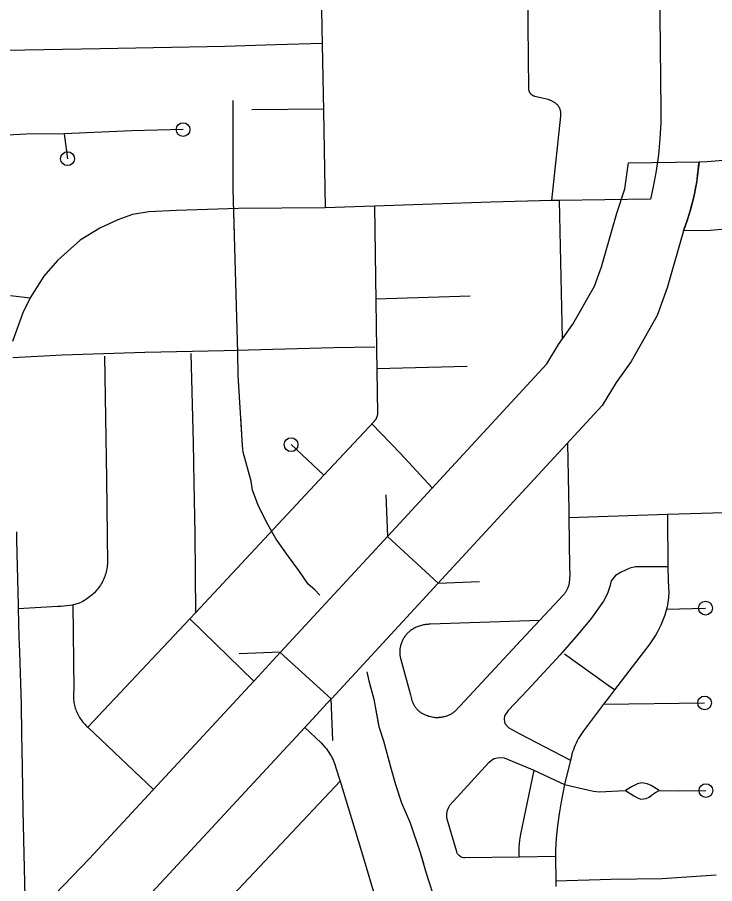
# Model space of a CAD drawing. Extents: x 309348 to 309445, y 336383 to 336484.
# Drawn here: x 309348.448 to 309348.954, y 336398.086 to 336398.714 of the extents above; entities that cross this region are included whole.
import ezdxf

# ---------------------------------------------------------------- set-up
doc = ezdxf.new("R2010")
doc.units = 0
doc.layers.add('R_Annotation', color=7, linetype='Continuous')

msp = doc.modelspace()

# ---------------------------------------------------------------- linework, layer by layer
at = {"layer": 'R_Annotation'}
for p, q in [((309348.75343, 336398.30387), (309348.71669, 336398.33781)), ((309348.73506, 336398.32084), (309348.73506, 336398.32084)), ((309348.65756, 336398.23691), (309348.65756, 336398.23691))]:
    msp.add_line(p, q, dxfattribs=at)
for points in [[(309348.66806, 336398.75741), (309348.66929, 336398.69441)], [(309348.91397, 336398.73841), (309348.91487, 336398.64656), (309348.9148, 336398.63759), (309348.91424, 336398.62589), (309348.91315, 336398.61423), (309348.91153, 336398.60263), (309348.90939, 336398.59112), (309348.90736, 336398.58222)], [(309348.83572, 336398.58115), (309348.84225, 336398.64241), (309348.84231, 336398.64273), (309348.84235, 336398.64305), (309348.84238, 336398.64337), (309348.8424, 336398.6437), (309348.84241, 336398.64402), (309348.84241, 336398.64435), (309348.84239, 336398.64467), (309348.84237, 336398.64499), (309348.84233, 336398.64531), (309348.84229, 336398.64563), (309348.84223, 336398.64595), (309348.84216, 336398.64627), (309348.84208, 336398.64658), (309348.84199, 336398.6469), (309348.84189, 336398.6472), (309348.84177, 336398.64751), (309348.84165, 336398.64781), (309348.84152, 336398.6481), (309348.84137, 336398.64839), (309348.84122, 336398.64868), (309348.84106, 336398.64896), (309348.84089, 336398.64923), (309348.8407, 336398.6495), (309348.84051, 336398.64976), (309348.84031, 336398.65001), (309348.8401, 336398.65026), (309348.83989, 336398.6505), (309348.83966, 336398.65073), (309348.83929, 336398.65107), (309348.83891, 336398.6514), (309348.83852, 336398.65172), (309348.83811, 336398.65202), (309348.8377, 336398.6523), (309348.83728, 336398.65258), (309348.83685, 336398.65283), (309348.83641, 336398.65308), (309348.83596, 336398.65331), (309348.83551, 336398.65352), (309348.83504, 336398.65372), (309348.83458, 336398.6539), (309348.8341, 336398.65406), (309348.83362, 336398.65421), (309348.83314, 336398.65435), (309348.82893, 336398.65537), (309348.82345, 336398.65671), (309348.82326, 336398.65677), (309348.82307, 336398.65683), (309348.82289, 336398.65689), (309348.8227, 336398.65697), (309348.82252, 336398.65704), (309348.82234, 336398.65713), (309348.82217, 336398.65722), (309348.822, 336398.65732), (309348.82183, 336398.65742), (309348.82166, 336398.65753), (309348.8215, 336398.65764), (309348.82135, 336398.65776), (309348.82119, 336398.65789), (309348.82104, 336398.65802), (309348.8209, 336398.65815), (309348.82076, 336398.6583), (309348.82063, 336398.65844), (309348.8205, 336398.65859), (309348.82037, 336398.65874), (309348.82026, 336398.6589), (309348.82014, 336398.65906), (309348.82004, 336398.65923), (309348.81993, 336398.6594), (309348.81984, 336398.65957), (309348.81975, 336398.65975), (309348.81967, 336398.65993), (309348.81959, 336398.66011), (309348.81952, 336398.66029), (309348.81945, 336398.66048), (309348.8194, 336398.66067), (309348.81934, 336398.66086), (309348.8193, 336398.66105), (309348.81926, 336398.66125), (309348.81923, 336398.66144), (309348.8192, 336398.66164), (309348.81919, 336398.66183), (309348.81917, 336398.66203), (309348.81835, 336398.73177)], [(309348.66928, 336398.69509), (309348.63558, 336398.69401), (309348.5987, 336398.69296), (309348.50835, 336398.69112), (309348.44025, 336398.69005)], [(309348.66929, 336398.69441), (309348.6703, 336398.64625)], [(309348.6448, 336398.32323), (309348.63604, 336398.33584), (309348.62898, 336398.34798), (309348.62299, 336398.36043), (309348.61884, 336398.37135), (309348.61776, 336398.37781), (309348.61208, 336398.39887), (309348.61162, 336398.40363), (309348.60839, 336398.45468), (309348.60824, 336398.47113), (309348.60486, 336398.5895), (309348.6047, 336398.63486), (309348.60486, 336398.65361)], [(309348.67028, 336398.6474), (309348.61819, 336398.64685)], [(309348.6703, 336398.64625), (309348.67135, 336398.57598)], [(309348.6058, 336398.55638), (309348.60486, 336398.5895), (309348.6047, 336398.63486), (309348.60471, 336398.63559)], [(309348.94258, 336398.60936), (309348.94839, 336398.60945), (309348.9748, 336398.61176), (309349.06465, 336398.61397), (309349.8623, 336398.6397)], [(309348.56841, 336398.63263), (309348.53127, 336398.63184), (309348.48228, 336398.62947), (309348.45462, 336398.6292), (309348.44119, 336398.62868)], [(309348.48228, 336398.62947), (309348.48465, 336398.61155)], [(309348.89143, 336398.60853), (309348.94258, 336398.60936), (309348.9418, 336398.60136), (309348.94069, 336398.59369), (309348.9388, 336398.584), (309348.93637, 336398.57444), (309348.93372, 336398.56596), (309348.93125, 336398.55915)], [(309348.71686, 336398.338), (309348.83221, 336398.46291), (309348.84064, 336398.47687), (309348.85113, 336398.49161), (309348.86678, 336398.51907), (309348.87191, 336398.53321), (309348.88292, 336398.57206), (309348.88882, 336398.58962), (309348.89143, 336398.60853)], [(309348.83572, 336398.58115), (309348.79157, 336398.57991), (309348.70734, 336398.57715)], [(309348.84119, 336398.58131), (309348.83572, 336398.58115)], [(309348.90736, 336398.58222), (309348.84119, 336398.58131)], [(309348.84119, 336398.58131), (309348.84322, 336398.48115)], [(309348.67135, 336398.57598), (309348.60871, 336398.57546), (309348.56367, 336398.57388), (309348.54365, 336398.57309), (309348.5318, 336398.57098), (309348.521, 336398.56729), (309348.50809, 336398.56123), (309348.49387, 336398.55254), (309348.47727, 336398.53778), (309348.46753, 336398.52645), (309348.45752, 336398.51065), (309348.45225, 336398.49985), (309348.44469, 336398.47913)], [(309348.70734, 336398.57715), (309348.67135, 336398.57598)], [(309348.70734, 336398.57715), (309348.70827, 336398.50826)], [(309348.93125, 336398.55915), (309348.91954, 336398.51784), (309348.91233, 336398.498), (309348.89334, 336398.46466), (309348.88248, 336398.44941), (309348.8724, 336398.43271), (309348.75324, 336398.30366)], [(309349.26594, 336397.95466), (309349.16852, 336398.06115), (309349.14144, 336398.09756), (309349.13477, 336398.11885), (309349.13467, 336398.1391), (309349.13877, 336398.15737), (309349.14666, 336398.18367), (309349.14973, 336398.20169), (309349.14916, 336398.22763), (309349.14743, 336398.24066), (309349.12171, 336398.31729), (309349.11273, 336398.34954), (309349.07355, 336398.56422), (309349.0661, 336398.56397), (309348.97759, 336398.5618), (309348.95098, 336398.55947), (309348.93125, 336398.55915)], [(309348.60864, 336398.45079), (309348.60839, 336398.45468), (309348.60824, 336398.47113), (309348.60656, 336398.52998)], [(309348.44329, 336398.51249), (309348.45752, 336398.51065)], [(309348.77659, 336398.51201), (309348.70822, 336398.50973)], [(309348.70827, 336398.50826), (309348.70874, 336398.47358)], [(309348.445, 336398.46752), (309348.4807, 336398.46936), (309348.54075, 336398.4712), (309348.59817, 336398.47252), (309348.67772, 336398.47463), (309348.70748, 336398.47516)], [(309348.70874, 336398.47358), (309348.70894, 336398.45815)], [(309348.51133, 336398.46849), (309348.51283, 336398.3795)], [(309348.57408, 336398.47033), (309348.57568, 336398.40566), (309348.57633, 336398.37657)], [(309348.77444, 336398.46096), (309348.70892, 336398.45919)], [(309348.70894, 336398.45815), (309348.70937, 336398.42678), (309348.70936, 336398.42651), (309348.70934, 336398.42625), (309348.70931, 336398.42599), (309348.70927, 336398.42572), (309348.70923, 336398.42547), (309348.70918, 336398.42521), (309348.70912, 336398.42495), (309348.70905, 336398.4247), (309348.70897, 336398.42444), (309348.70888, 336398.42419), (309348.70879, 336398.42395), (309348.70869, 336398.42371), (309348.70857, 336398.42347), (309348.70846, 336398.42323), (309348.70833, 336398.423), (309348.7082, 336398.42277), (309348.70806, 336398.42255), (309348.70791, 336398.42233), (309348.70776, 336398.42212), (309348.70759, 336398.42191), (309348.70743, 336398.4217), (309348.70725, 336398.42151), (309348.70707, 336398.42132), (309348.70688, 336398.42113)], [(309348.62887, 336398.34821), (309348.62299, 336398.36043), (309348.61884, 336398.37135), (309348.61776, 336398.37781), (309348.61208, 336398.39887), (309348.61162, 336398.40363), (309348.6103, 336398.42443)], [(309348.70688, 336398.42113), (309348.67046, 336398.38212)], [(309348.70522, 336398.41935), (309348.72615, 336398.39785), (309348.74908, 336398.37288)], [(309348.67046, 336398.38212), (309348.64671, 336398.40427)], [(309348.8471, 336398.40532), (309348.84807, 336398.35662), (309348.84815, 336398.35157)], [(309348.51283, 336398.3795), (309348.51357, 336398.31786), (309348.51346, 336398.3167), (309348.51331, 336398.31554), (309348.51312, 336398.31438), (309348.51289, 336398.31323), (309348.51263, 336398.3121), (309348.51232, 336398.31097), (309348.51197, 336398.30985), (309348.51158, 336398.30875), (309348.51116, 336398.30766), (309348.51069, 336398.30658), (309348.51019, 336398.30552), (309348.50966, 336398.30448), (309348.50908, 336398.30346), (309348.50848, 336398.30247), (309348.50783, 336398.30149), (309348.50716, 336398.30053), (309348.50645, 336398.2996), (309348.50571, 336398.2987), (309348.50494, 336398.29782), (309348.50414, 336398.29697), (309348.50331, 336398.29614), (309348.50245, 336398.29535), (309348.50156, 336398.29459), (309348.50065, 336398.29386), (309348.49971, 336398.29316), (309348.49875, 336398.29249), (309348.49777, 336398.29186), (309348.49677, 336398.29126), (309348.49574, 336398.2907), (309348.4947, 336398.29018), (309348.49364, 336398.28969), (309348.49256, 336398.28923), (309348.49147, 336398.28882), (309348.48996, 336398.28849), (309348.48845, 336398.2882)], [(309348.67046, 336398.38212), (309348.57746, 336398.28248)], [(309348.57633, 336398.37657), (309348.57688, 336398.33943), (309348.57746, 336398.28248)], [(309348.71549, 336398.36779), (309348.71669, 336398.33781)], [(309348.84815, 336398.35157), (309348.91968, 336398.35386)], [(309348.91968, 336398.35386), (309348.97736, 336398.3557)], [(309348.91968, 336398.35386), (309348.92005, 336398.31441)], [(309348.84815, 336398.35157), (309348.84873, 336398.31526)], [(309348.44759, 336398.34097), (309348.44769, 336398.33537), (309348.44881, 336398.28777), (309348.44887, 336398.28563)], [(309348.71686, 336398.338), (309348.63912, 336398.25381)], [(309348.66772, 336398.29522), (309348.66401, 336398.29894), (309348.65909, 336398.30324), (309348.65233, 336398.31308), (309348.6448, 336398.32323), (309348.64295, 336398.3259)], [(309348.66772, 336398.29522), (309348.66401, 336398.29894), (309348.65909, 336398.30324), (309348.65233, 336398.31308), (309348.6448, 336398.32323)], [(309348.92003, 336398.31563), (309348.89652, 336398.31581), (309348.89232, 336398.31467), (309348.88621, 336398.3118), (309348.88201, 336398.30932), (309348.87876, 336398.3055), (309348.878, 336398.30149), (309348.87628, 336398.29633), (309348.87341, 336398.29079), (309348.86425, 336398.27838), (309348.85489, 336398.26692), (309348.84191, 336398.25183), (309348.81823, 336398.22624), (309348.80429, 336398.21154), (309348.80162, 336398.20772), (309348.80124, 336398.20524), (309348.80181, 336398.20218), (309348.80468, 336398.19912), (309348.81269, 336398.19473), (309348.84897, 336398.17582)], [(309348.84873, 336398.31526), (309348.84881, 336398.31018), (309348.84864, 336398.3069), (309348.84862, 336398.30626), (309348.84858, 336398.30563), (309348.84851, 336398.305), (309348.84843, 336398.30438), (309348.84832, 336398.30375), (309348.84819, 336398.30314), (309348.84805, 336398.30252), (309348.84788, 336398.30191), (309348.8477, 336398.30131), (309348.84749, 336398.30071), (309348.84726, 336398.30012), (309348.84703, 336398.29959), (309348.84678, 336398.29907), (309348.84651, 336398.29855), (309348.84622, 336398.29805), (309348.84592, 336398.29756), (309348.8456, 336398.29707), (309348.84526, 336398.2966), (309348.84491, 336398.29614), (309348.84454, 336398.2957), (309348.84415, 336398.29526), (309348.84375, 336398.29485), (309348.84334, 336398.29444), (309348.84121, 336398.292), (309348.827, 336398.27687)], [(309348.92005, 336398.31441), (309348.92055, 336398.29981), (309348.9206, 336398.29815), (309348.9206, 336398.29649), (309348.92053, 336398.29484), (309348.92042, 336398.29318), (309348.92025, 336398.29153), (309348.92002, 336398.28989), (309348.91974, 336398.28825), (309348.91941, 336398.28663), (309348.91902, 336398.28501)], [(309348.75324, 336398.30366), (309348.67623, 336398.22027)], [(309348.75343, 336398.30387), (309348.78342, 336398.30507)], [(309348.44887, 336398.28563), (309348.47764, 336398.28722), (309348.47981, 336398.28726), (309348.48199, 336398.28738), (309348.48415, 336398.28758), (309348.48631, 336398.28785), (309348.48845, 336398.2882)], [(309348.44887, 336398.28563), (309348.44944, 336398.26467)], [(309348.48845, 336398.2882), (309348.48922, 336398.2269), (309348.48909, 336398.22585), (309348.48899, 336398.2248), (309348.48892, 336398.22375), (309348.48889, 336398.22269), (309348.4889, 336398.22164), (309348.48895, 336398.22059), (309348.48903, 336398.21953), (309348.48914, 336398.21849), (309348.4893, 336398.21744), (309348.48949, 336398.2164), (309348.48971, 336398.21537), (309348.48997, 336398.21435), (309348.49027, 336398.21334), (309348.4906, 336398.21234), (309348.49096, 336398.21135), (309348.49136, 336398.21037), (309348.49179, 336398.20941), (309348.49226, 336398.20846), (309348.49276, 336398.20753), (309348.49329, 336398.20662)], [(309348.91902, 336398.28501), (309348.91852, 336398.28324), (309348.91773, 336398.28073), (309348.91685, 336398.27826), (309348.91588, 336398.27582), (309348.91483, 336398.27341), (309348.9137, 336398.27104), (309348.91249, 336398.26871), (309348.9112, 336398.26643), (309348.90983, 336398.26419), (309348.90839, 336398.26199), (309348.90687, 336398.25985), (309348.88129, 336398.22647), (309348.87759, 336398.22164), (309348.87342, 336398.21612)], [(309348.91902, 336398.28501), (309348.94729, 336398.2858)], [(309348.57326, 336398.27797), (309348.49937, 336398.19939)], [(309348.57746, 336398.28248), (309348.57326, 336398.27797)], [(309348.61984, 336398.23294), (309348.57326, 336398.27797)], [(309348.827, 336398.27687), (309348.7475, 336398.27408), (309348.7467, 336398.27407), (309348.74591, 336398.27404), (309348.74512, 336398.27399), (309348.74433, 336398.2739), (309348.74354, 336398.27379), (309348.74276, 336398.27365), (309348.74198, 336398.27348), (309348.74121, 336398.27329), (309348.74045, 336398.27307), (309348.7397, 336398.27282), (309348.73895, 336398.27255), (309348.73821, 336398.27225), (309348.73749, 336398.27193), (309348.73677, 336398.27158), (309348.73607, 336398.27121), (309348.73539, 336398.27081), (309348.73471, 336398.27039), (309348.73405, 336398.26994), (309348.73341, 336398.26948), (309348.73278, 336398.26899), (309348.73217, 336398.26848)], [(309348.827, 336398.27687), (309348.81367, 336398.26268), (309348.76927, 336398.21486), (309348.76866, 336398.21421), (309348.76569, 336398.21114), (309348.76524, 336398.21075), (309348.76478, 336398.21037), (309348.7643, 336398.21001), (309348.76382, 336398.20966), (309348.76332, 336398.20933), (309348.76281, 336398.20902), (309348.76229, 336398.20873), (309348.76177, 336398.20845), (309348.76123, 336398.20819), (309348.76068, 336398.20795), (309348.76013, 336398.20772), (309348.75957, 336398.20752), (309348.759, 336398.20733), (309348.75843, 336398.20716), (309348.75785, 336398.20701), (309348.75727, 336398.20688), (309348.75668, 336398.20678), (309348.7561, 336398.20669), (309348.7555, 336398.20662), (309348.75467, 336398.20656), (309348.75383, 336398.20653)], [(309348.44944, 336398.26467), (309348.44973, 336398.25412), (309348.45091, 336398.21595), (309348.45128, 336398.19448)], [(309348.73217, 336398.26848), (309348.73169, 336398.26805), (309348.73122, 336398.26761), (309348.73077, 336398.26715), (309348.73033, 336398.26667), (309348.72992, 336398.26617), (309348.72952, 336398.26566), (309348.72914, 336398.26513), (309348.72877, 336398.2646), (309348.72842, 336398.26405), (309348.7281, 336398.26349), (309348.72779, 336398.26292), (309348.7275, 336398.26234), (309348.72723, 336398.26175), (309348.72698, 336398.26115), (309348.72675, 336398.26054), (309348.72654, 336398.25992), (309348.72635, 336398.2593), (309348.72619, 336398.25868), (309348.72604, 336398.25809), (309348.72591, 336398.25751), (309348.7258, 336398.25692), (309348.72571, 336398.25632), (309348.72564, 336398.25573), (309348.72559, 336398.25513), (309348.72556, 336398.25453), (309348.72555, 336398.25393), (309348.72556, 336398.25333), (309348.72559, 336398.25273), (309348.72564, 336398.25213), (309348.72571, 336398.25154), (309348.7258, 336398.25094), (309348.72591, 336398.25035), (309348.72604, 336398.24977), (309348.72619, 336398.24919), (309348.72635, 336398.24861), (309348.73326, 336398.22287), (309348.73403, 336398.22001), (309348.73418, 336398.21945), (309348.73435, 336398.2189), (309348.73454, 336398.21835), (309348.73474, 336398.2178), (309348.73497, 336398.21726), (309348.73521, 336398.21674), (309348.73546, 336398.21621), (309348.73574, 336398.2157), (309348.73603, 336398.2152), (309348.73634, 336398.21471), (309348.73666, 336398.21422), (309348.737, 336398.21375), (309348.73735, 336398.21332), (309348.73771, 336398.21289), (309348.73809, 336398.21248), (309348.73848, 336398.21208), (309348.73888, 336398.21169), (309348.7393, 336398.21132), (309348.73973, 336398.21096), (309348.74017, 336398.21062), (309348.74062, 336398.21029), (309348.74108, 336398.20998), (309348.74155, 336398.20968), (309348.74204, 336398.2094), (309348.74253, 336398.20914), (309348.74303, 336398.20889), (309348.74354, 336398.20867), (309348.74405, 336398.20845), (309348.74483, 336398.20814), (309348.74561, 336398.20785), (309348.74641, 336398.20759), (309348.74721, 336398.20736), (309348.74803, 336398.20716), (309348.74884, 336398.20698), (309348.74967, 336398.20683), (309348.75049, 336398.20671), (309348.75133, 336398.20663), (309348.75216, 336398.20657), (309348.753, 336398.20653), (309348.75383, 336398.20653)], [(309348.63919, 336398.25388), (309348.6092, 336398.25268)], [(309348.88129, 336398.22647), (309348.8767, 336398.22975), (309348.8451, 336398.25234)], [(309348.7016, 336398.23967), (309348.70319, 336398.23314), (309348.70687, 336398.21992), (309348.71041, 336398.20008), (309348.71379, 336398.18963), (309348.71886, 336398.17087), (309348.72255, 336398.15796), (309348.72685, 336398.14474), (309348.73299, 336398.13013), (309348.74037, 336398.10876), (309348.74452, 336398.09447), (309348.75204, 336398.07125)], [(309348.7016, 336398.23967), (309348.70319, 336398.23314), (309348.70687, 336398.21992), (309348.71024, 336398.20105)], [(309348.67713, 336398.18996), (309348.67593, 336398.21994)], [(309348.87342, 336398.21612), (309348.85878, 336398.19677), (309348.85777, 336398.19538), (309348.8568, 336398.19396), (309348.85589, 336398.1925), (309348.85502, 336398.19101), (309348.8542, 336398.1895), (309348.85344, 336398.18796), (309348.85273, 336398.18639), (309348.85207, 336398.1848), (309348.85147, 336398.18319), (309348.85092, 336398.18155), (309348.85043, 336398.1799), (309348.84999, 336398.17824), (309348.84912, 336398.17474), (309348.84491, 336398.15792)], [(309348.87342, 336398.21612), (309348.94661, 336398.21707)], [(309348.49329, 336398.20662), (309348.49385, 336398.20573), (309348.49444, 336398.20486), (309348.49506, 336398.204), (309348.49571, 336398.20317), (309348.49639, 336398.20237), (309348.49709, 336398.20158), (309348.49783, 336398.20083), (309348.49858, 336398.20009), (309348.49937, 336398.19939)], [(309348.49937, 336398.19939), (309348.54688, 336398.15437)], [(309348.65673, 336398.19917), (309348.66849, 336398.18826), (309348.67146, 336398.18477), (309348.67232, 336398.18373), (309348.67313, 336398.18267), (309348.67391, 336398.18157), (309348.67465, 336398.18045), (309348.67535, 336398.1793), (309348.676, 336398.17813), (309348.67662, 336398.17693), (309348.67719, 336398.17572), (309348.67772, 336398.17448), (309348.67821, 336398.17323), (309348.67865, 336398.17196), (309348.67905, 336398.17068), (309348.68223, 336398.16034)], [(309348.45128, 336398.19448), (309348.4517, 336398.17062), (309348.45222, 336398.13904)], [(309348.81211, 336398.10535), (309348.77281, 336398.10481), (309348.77179, 336398.10489), (309348.77076, 336398.10514), (309348.76979, 336398.10557), (309348.76891, 336398.10616), (309348.76814, 336398.1069), (309348.76751, 336398.10776), (309348.76704, 336398.10871), (309348.76687, 336398.10922), (309348.76002, 336398.13276), (309348.75966, 336398.13449), (309348.75961, 336398.13695), (309348.76009, 336398.13936), (309348.76107, 336398.14161), (309348.76197, 336398.14295), (309348.79017, 336398.17393), (309348.79197, 336398.17552), (309348.79409, 336398.1767), (309348.7964, 336398.1774), (309348.79882, 336398.17758), (309348.80122, 336398.17724), (309348.80137, 336398.1772), (309348.8229, 336398.1684)], [(309348.71756, 336398.17569), (309348.71886, 336398.17087), (309348.72255, 336398.15796), (309348.72685, 336398.14474), (309348.73299, 336398.13013), (309348.74037, 336398.10876), (309348.74272, 336398.10065)], [(309348.8229, 336398.1684), (309348.81301, 336398.12195), (309348.81228, 336398.11768), (309348.81186, 336398.11235), (309348.81197, 336398.10702), (309348.81211, 336398.10535)], [(309348.8229, 336398.1684), (309348.84491, 336398.15792)], [(309348.68223, 336398.16034), (309348.62389, 336398.09833)], [(309348.68223, 336398.16034), (309348.6881, 336398.14124), (309348.6979, 336398.10931), (309348.70927, 336398.0713)], [(309348.84491, 336398.15792), (309348.84259, 336398.14551), (309348.8411, 336398.13672), (309348.83991, 336398.12789), (309348.83902, 336398.11902), (309348.83844, 336398.11013), (309348.8385, 336398.10566), (309348.83876, 336398.08807)], [(309348.84491, 336398.15792), (309348.86177, 336398.15409), (309348.86616, 336398.15313), (309348.87017, 336398.15275), (309348.88926, 336398.15352)], [(309348.9137, 336398.15352), (309348.90797, 336398.15734), (309348.90492, 336398.15848), (309348.9011, 336398.15905), (309348.89804, 336398.15848), (309348.89403, 336398.15657), (309348.88926, 336398.15352)], [(309348.88926, 336398.15352), (309348.89518, 336398.1497), (309348.89785, 336398.14817), (309348.90034, 336398.14741), (309348.90415, 336398.14779), (309348.90645, 336398.14874), (309348.90797, 336398.15008), (309348.91045, 336398.15199), (309348.9137, 336398.15352)], [(309348.9137, 336398.15352), (309348.92783, 336398.15333), (309348.94761, 336398.15353)], [(309348.45222, 336398.13904), (309348.45441, 336398.04504)], [(309348.8385, 336398.10566), (309348.81211, 336398.10535)], [(309348.62389, 336398.09833), (309348.56637, 336398.03719)], [(309348.83876, 336398.08807), (309348.87894, 336398.0893), (309348.91577, 336398.08971), (309348.95489, 336398.09254)], [(309348.83876, 336398.08807), (309348.83882, 336398.08408)]]:
    msp.add_lwpolyline(points, dxfattribs=at)
msp.add_lwpolyline([(309348.37862, 336397.90145), (309348.24392, 336397.75567), (309348.16933, 336397.67309), (309348.14813, 336397.68515), (309348.12373, 336397.69945), (309348.20714, 336397.78956), (309348.34196, 336397.93548), (309348.44433, 336398.04577), (309348.5005, 336398.10442), (309348.62298, 336398.23632), (309348.63887, 336398.25353), (309348.67593, 336398.21994), (309348.65967, 336398.20234), (309348.53689, 336398.0701), (309348.48072, 336398.01145)], close=True, dxfattribs=at)
for centre in [(309348.56841, 336398.63263), (309348.48465, 336398.61155), (309348.64671, 336398.40427), (309348.94729, 336398.2858), (309348.94661, 336398.21707), (309348.94761, 336398.15353)]:
    msp.add_circle(centre, 0.005, dxfattribs=at)
msp.add_arc((309348.76755, 336398.62248), 0.17552, 338.85014, 355.71237, dxfattribs=at)

doc.saveas('drawing.dxf')
